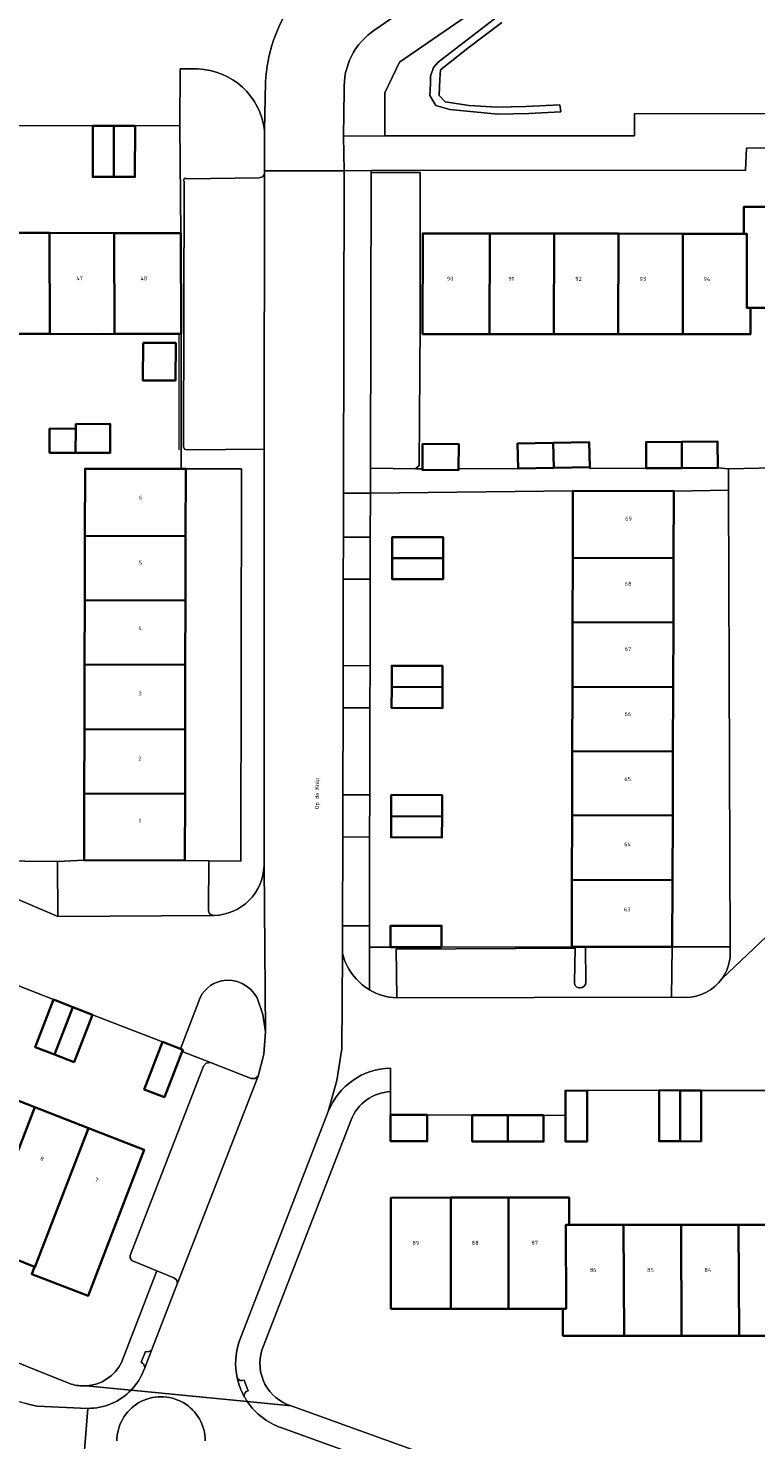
# Model space of a CAD drawing. Header units: metres. Extents: x 197700 to 204338, y 317132 to 325229.
# Tile 320 of 656: x 199456 to 199521, y 319718 to 319843. Entities that reach past the tile are written whole.
import ezdxf
from ezdxf.enums import TextEntityAlignment as Align

# ---------------------------------------------------------------- set-up
doc = ezdxf.new("R2010")
doc.units = ezdxf.units.M
for name, color, linetype, lineweight in [('B-WE-GR-BEPLANTING_CULTUUR_BODEMBEDEKKER-GV', 90, 'Continuous', 18), ('B-WE-GR-BEPLANTING_CULTUUR_HEESTERS-GV', 90, 'Continuous', 18), ('B-WE-IE-TERREINAFSCHEIDING_KUNSTMATIG_HEKWERK-G', 20, 'IE-TERREINAFSCHEIDING-KUNSTMATIG', 18), ('B-WE-OG-BEBOUWING-GV', 7, 'Continuous', 35), ('B-WE-OG-BEBOUWING-T18', 10, 'Continuous', 18), ('B-WE-OG-TERREIN_CULTUURSCHEIDING-GV', 7, 'Continuous', 18), ('B-WE-OG-TERREIN_ERF-GV', 7, 'Continuous', 18), ('B-WE-OG-TOPOGRAFIE-T18', 10, 'Continuous', 18), ('B-WE-VH-VERHARDING_ASFALT-GV', 252, 'Continuous', 18), ('B-WE-VH-VERHARDING_BETONSTRAATSTEEN-GV', 252, 'Continuous', 18), ('B-WE-VH-VERHARDING_OPEN-GV', 252, 'Continuous', 18), ('B-WE-VH-VERHARDING_TEGEL-GV', 252, 'Continuous', 18)]:
    doc.layers.add(name, color=color, linetype=linetype, lineweight=lineweight)
doc.styles.add('NLCS-ISO-M200-T18', font='NLCS-ISO.ttf', dxfattribs={"height": 0.36})
doc.linetypes.add('IE-TERREINAFSCHEIDING-KUNSTMATIG', pattern='A,4,[82,NLCS.SHX,S=0.75,R=90,X=0,Y=0],4,-2', length=10)

msp = doc.modelspace()

# ---------------------------------------------------------------- linework, layer by layer
at = {"layer": 'B-WE-GR-BEPLANTING_CULTUUR_BODEMBEDEKKER-GV'}
for points in [[(199473.466, 319758.835, 0.2638395), (199471.467, 319757.044)], [(199476.631, 319757.324, 0.3363159), (199473.466, 319758.835)]]:
    msp.add_lwpolyline(points, format="xyb", dxfattribs=at)
for points in [[(199469.86, 319752.821), (199470.041, 319752.75), (199469.982, 319752.595), (199472.506, 319751.604), (199476.097, 319750.205), (199476.448, 319750.195), (199476.728, 319750.409), (199477.229, 319752.341), (199477.366, 319754.334), (199477.136, 319755.862), (199476.631, 319757.324)], [(199471.467, 319757.044), (199469.86, 319752.821)]]:
    msp.add_lwpolyline(points, dxfattribs=at)
at = {"layer": 'B-WE-GR-BEPLANTING_CULTUUR_HEESTERS-GV'}
for points in [[(199498.018, 319844.249), (199492.664, 319840.128), (199492.252, 319839.647), (199491.977, 319838.892), (199491.977, 319838.205), (199491.909, 319837.175), (199492.458, 319836.282), (199493.693, 319835.938), (199497.95, 319835.526), (199500.695, 319835.595), (199503.51, 319835.732), (199503.441, 319836.35), (199500.421, 319836.213), (199497.881, 319836.144), (199495.41, 319836.282), (199493.281, 319836.625), (199492.732, 319837.175), (199492.801, 319838.617), (199492.87, 319839.441), (199495.272, 319841.364), (199498.293, 319843.63)], [(199518.512, 319761.18), (199518.51, 319761.864), (199513.381, 319761.841), (199513.302, 319757.389), (199514.531, 319757.372)]]:
    msp.add_lwpolyline(points, dxfattribs=at)
msp.add_lwpolyline([(199458.951, 319769.401), (199447.347, 319769.517), (199458.977, 319764.541)], close=True, dxfattribs=at)
for points in [[(199517.787, 319759.048, 0.1450663), (199518.512, 319761.18)], [(199514.531, 319757.372, 0.2449766), (199517.787, 319759.048)]]:
    msp.add_lwpolyline(points, format="xyb", dxfattribs=at)
at = {"layer": 'B-WE-IE-TERREINAFSCHEIDING_KUNSTMATIG_HEKWERK-G'}
msp.add_lwpolyline([(199469.696, 319816.074), (199469.696, 319805.812)], dxfattribs=at)
at = {"layer": 'B-WE-OG-BEBOUWING-GV'}
for points in [[(199463.95, 319834.485), (199462.079, 319834.487), (199462.075, 319829.977), (199463.946, 319829.975)], [(199465.82, 319834.484), (199463.95, 319834.485), (199463.946, 319829.975), (199465.816, 319829.974)], [(199525.69, 319818.385), (199525.691, 319818.424), (199525.69, 319827.331), (199519.72, 319827.333), (199519.719, 319824.933), (199519.989, 319824.933), (199519.991, 319818.379), (199520.313, 319818.379)], [(199458.281, 319816.078), (199458.259, 319825.014), (199452.583, 319825.023), (199452.589, 319816.098)], [(199458.259, 319825.014), (199458.281, 319816.078), (199462.433, 319816.063), (199463.993, 319816.082), (199463.974, 319825.004)], [(199469.696, 319816.074), (199469.896, 319816.074), (199469.869, 319824.994), (199463.974, 319825.004), (199463.993, 319816.082)], [(199497.2, 319816.057), (199497.219, 319824.965), (199491.299, 319824.973), (199491.28, 319816.067), (199492.126, 319816.066)], [(199502.919, 319824.957), (199497.219, 319824.965), (199497.2, 319816.057), (199502.89, 319816.058)], [(199502.89, 319816.058), (199508.6, 319816.058), (199508.619, 319824.949), (199502.919, 319824.957)], [(199508.619, 319824.949), (199508.6, 319816.058), (199514.3, 319816.058), (199514.319, 319824.941)], [(199519.719, 319824.933), (199514.319, 319824.941), (199514.3, 319816.058), (199520.316, 319816.058), (199520.313, 319818.379), (199519.991, 319818.379), (199519.989, 319824.933)], [(199466.533, 319815.299), (199466.519, 319811.972), (199469.407, 319811.96), (199469.421, 319815.287)], [(199458.263, 319807.703), (199458.254, 319805.568), (199460.567, 319805.558), (199460.576, 319807.693)], [(199460.578, 319808.114), (199460.576, 319807.693), (199460.567, 319805.558), (199463.612, 319805.545), (199463.623, 319808.101)], [(199494.465, 319804.153), (199494.474, 319806.334), (199491.274, 319806.347), (199491.265, 319804.145), (199491.265, 319804.051), (199494.465, 319804.038)], [(199502.848, 319806.442), (199499.677, 319806.371), (199499.726, 319804.164), (199499.726, 319804.159), (199502.897, 319804.23)], [(199502.897, 319804.23), (199506.068, 319804.3), (199506.019, 319806.512), (199502.848, 319806.442)], [(199511.079, 319804.19), (199514.24, 319804.208), (199514.226, 319806.528), (199511.065, 319806.51)], [(199514.24, 319804.208), (199517.401, 319804.227), (199517.387, 319806.547), (199514.226, 319806.528)], [(199469.895, 319804.132), (199461.405, 319804.145), (199461.39, 319798.223), (199470.301, 319798.191), (199470.315, 319804.131)], [(199513.494, 319796.246), (199513.513, 319802.166), (199504.583, 319802.195), (199504.567, 319796.275)], [(199470.301, 319798.191), (199461.39, 319798.223), (199461.375, 319792.522), (199470.287, 319792.492)], [(199488.593, 319796.238), (199493.094, 319796.236), (199493.095, 319798.103), (199488.595, 319798.106)], [(199493.094, 319796.236), (199488.593, 319796.238), (199488.592, 319794.371), (199493.092, 319794.368)], [(199504.552, 319790.575), (199513.475, 319790.546), (199513.494, 319796.246), (199504.567, 319796.275)], [(199461.375, 319792.522), (199461.36, 319786.82), (199470.274, 319786.792), (199470.287, 319792.492)], [(199513.475, 319790.546), (199504.552, 319790.575), (199504.537, 319784.865), (199513.456, 319784.836)], [(199461.36, 319786.82), (199461.345, 319781.119), (199470.26, 319781.083), (199470.274, 319786.792)], [(199488.545, 319784.85), (199493.045, 319784.83), (199493.053, 319786.699), (199488.553, 319786.718)], [(199488.545, 319784.85), (199488.537, 319782.982), (199493.037, 319782.962), (199493.045, 319784.83)], [(199513.456, 319784.836), (199504.537, 319784.865), (199504.522, 319779.175), (199513.437, 319779.146)], [(199461.33, 319775.418), (199470.246, 319775.383), (199470.26, 319781.083), (199461.345, 319781.119)], [(199504.507, 319773.485), (199513.419, 319773.456), (199513.437, 319779.146), (199504.522, 319779.175)], [(199470.232, 319769.484), (199470.246, 319775.383), (199461.33, 319775.418), (199461.314, 319769.506)], [(199493.004, 319773.391), (199493.015, 319775.26), (199488.505, 319775.285), (199488.494, 319773.416)], [(199488.494, 319773.416), (199488.484, 319771.547), (199492.994, 319771.522), (199493.004, 319773.391)], [(199513.419, 319773.456), (199504.507, 319773.485), (199504.492, 319767.765), (199513.4, 319767.743)], [(199505.701, 319761.841), (199513.381, 319761.841), (199513.4, 319767.743), (199504.492, 319767.765), (199504.477, 319761.841), (199504.788, 319761.841)], [(199492.957, 319761.81), (199492.957, 319762.185), (199492.958, 319763.71), (199488.444, 319763.712), (199488.443, 319761.812)], [(199458.596, 319757.182), (199456.97, 319752.986), (199458.7, 319752.315), (199460.326, 319756.511)], [(199462.055, 319755.841), (199460.326, 319756.511), (199458.7, 319752.315), (199460.429, 319751.645)], [(199469.982, 319752.595), (199470.041, 319752.75), (199469.86, 319752.821), (199468.264, 319753.443), (199466.646, 319749.241), (199468.429, 319748.556)], [(199448.636, 319740.358), (199453.411, 319738.51), (199456.939, 319747.662), (199452.17, 319749.519)], [(199505.849, 319749.138), (199503.926, 319749.116), (199503.927, 319746.939), (199503.929, 319744.616), (199505.848, 319744.638)], [(199514.068, 319744.646), (199514.089, 319749.146), (199512.23, 319749.155), (199512.209, 319744.655)], [(199514.068, 319744.646), (199515.927, 319744.638), (199515.948, 319749.138), (199514.089, 319749.146)], [(199461.699, 319745.809), (199456.939, 319747.662), (199453.411, 319738.51), (199452.17, 319735.468), (199456.926, 319733.535), (199456.964, 319733.52)], [(199491.679, 319746.982), (199488.443, 319746.974), (199488.449, 319744.644), (199491.685, 319744.652)], [(199495.68, 319746.965), (199495.672, 319744.635), (199498.827, 319744.624), (199498.835, 319746.954)], [(199501.99, 319746.942), (199498.835, 319746.954), (199498.827, 319744.624), (199501.982, 319744.612)], [(199461.699, 319745.809), (199456.964, 319733.52), (199456.926, 319733.535), (199456.676, 319732.898), (199461.677, 319730.979), (199463.128, 319734.75), (199466.627, 319743.89)], [(199488.479, 319729.834), (199493.783, 319729.833), (199493.779, 319739.658), (199488.473, 319739.654)], [(199498.877, 319729.833), (199498.876, 319739.661), (199493.779, 319739.658), (199493.783, 319729.833)], [(199498.876, 319739.661), (199498.877, 319729.833), (199503.701, 319729.832), (199503.976, 319729.832), (199503.963, 319737.265), (199504.238, 319737.265), (199504.252, 319739.664)], [(199509.054, 319737.264), (199504.238, 319737.265), (199503.963, 319737.265), (199503.976, 319729.832), (199503.701, 319729.832), (199503.703, 319727.432), (199509.121, 319727.433)], [(199509.054, 319737.264), (199509.121, 319727.433), (199514.199, 319727.433), (199514.154, 319737.262)], [(199519.298, 319727.433), (199519.244, 319737.261), (199514.154, 319737.262), (199514.199, 319727.433)], [(199519.244, 319737.261), (199519.298, 319727.433), (199524.386, 319727.433), (199524.344, 319737.259)]]:
    msp.add_lwpolyline(points, close=True, dxfattribs=at)
at = {"layer": 'B-WE-OG-TERREIN_CULTUURSCHEIDING-GV'}
for points in [[(199520.686, 319861.743), (199489.237, 319840.121), (199487.943, 319837.421), (199487.936, 319833.604), (199510.031, 319833.612), (199510.03, 319835.572), (199542.719, 319835.543), (199542.774, 319835.543), (199543.43, 319835.596)], [(199498.293, 319843.63), (199495.272, 319841.364), (199492.87, 319839.441), (199492.801, 319838.617), (199492.732, 319837.175), (199493.281, 319836.625), (199495.41, 319836.282), (199497.881, 319836.144), (199500.421, 319836.213), (199503.441, 319836.35), (199503.51, 319835.732), (199500.695, 319835.595), (199497.95, 319835.526), (199493.693, 319835.938), (199492.458, 319836.282), (199491.909, 319837.175), (199491.977, 319838.205), (199491.977, 319838.892), (199492.252, 319839.647), (199492.664, 319840.128), (199498.018, 319844.249)]]:
    msp.add_lwpolyline(points, dxfattribs=at)
at = {"layer": 'B-WE-OG-TERREIN_ERF-GV'}
for points in [[(199452.583, 319825.023), (199458.259, 319825.014), (199463.974, 319825.004), (199469.869, 319824.994), (199469.794, 319834.526), (199465.82, 319834.484), (199465.816, 319829.974), (199463.946, 319829.975), (199462.075, 319829.977), (199462.079, 319834.487), (199454.383, 319834.506)], [(199542.771, 319832.562), (199519.962, 319832.521), (199519.863, 319830.538), (199491.271, 319830.563), (199486.72, 319830.534), (199486.72, 319830.368), (199491.069, 319830.372), (199491.049, 319816.98), (199490.967, 319804.396), (199490.793, 319804.301), (199490.676, 319804.144), (199491.265, 319804.145), (199491.274, 319806.347), (199494.474, 319806.334), (199494.465, 319804.153), (199499.726, 319804.164), (199499.677, 319806.371), (199502.848, 319806.442), (199506.019, 319806.512), (199506.068, 319804.3), (199506.071, 319804.179), (199511.079, 319804.19), (199511.065, 319806.51), (199514.226, 319806.528), (199517.387, 319806.547), (199517.401, 319804.227), (199518.357, 319804.135), (199523.76, 319804.255)], [(199447.347, 319769.517), (199458.951, 319769.401), (199461.314, 319769.506), (199461.33, 319775.418), (199461.345, 319781.119), (199461.36, 319786.82), (199461.375, 319792.522), (199461.39, 319798.223), (199461.405, 319804.145), (199469.895, 319804.132), (199469.896, 319816.074), (199469.696, 319816.074), (199463.993, 319816.082), (199462.433, 319816.063), (199458.281, 319816.078), (199452.589, 319816.098)], [(199465.421, 319734.629), (199471.877, 319751.286), (199472.128, 319751.569), (199472.506, 319751.604), (199469.982, 319752.595), (199468.429, 319748.556), (199466.646, 319749.241), (199468.264, 319753.443), (199462.055, 319755.841), (199460.429, 319751.645), (199458.7, 319752.315), (199456.97, 319752.986), (199458.596, 319757.182), (199452.558, 319759.539)], [(199522.504, 319749.131), (199515.948, 319749.138), (199515.927, 319744.638), (199514.068, 319744.646), (199512.209, 319744.655), (199512.23, 319749.155), (199505.849, 319749.138), (199505.848, 319744.638), (199503.929, 319744.616), (199503.927, 319746.939), (199501.99, 319746.942), (199501.982, 319744.612), (199498.827, 319744.624), (199495.672, 319744.635), (199495.68, 319746.965), (199491.679, 319746.982), (199491.685, 319744.652), (199488.449, 319744.644), (199488.443, 319746.974), (199488.447, 319749.042)], [(199484.949, 319746.534), (199477.058, 319726.172)], [(199524.386, 319727.433), (199519.298, 319727.433), (199514.199, 319727.433), (199509.121, 319727.433), (199503.703, 319727.432), (199503.701, 319729.832), (199498.877, 319729.833), (199493.783, 319729.833), (199488.479, 319729.834), (199488.473, 319739.654), (199493.779, 319739.658), (199498.876, 319739.661), (199504.252, 319739.664), (199504.238, 319737.265), (199509.054, 319737.264), (199514.154, 319737.262), (199519.244, 319737.261), (199524.344, 319737.259)], [(199467.763, 319733.18), (199465.732, 319733.998)], [(199464.627, 319725.082), (199467.763, 319733.18)], [(199448.008, 319728.02), (199460.181, 319723.162)], [(199479.648, 319721.23), (199549.794, 319695.921)]]:
    msp.add_lwpolyline(points, dxfattribs=at)
for points in [[(199514.319, 319824.941), (199519.719, 319824.933), (199519.72, 319827.333), (199525.69, 319827.331), (199531.39, 319827.33), (199537.09, 319827.329), (199543.013, 319827.327), (199543.011, 319818.397), (199538.011, 319818.399), (199537.091, 319818.406), (199531.491, 319818.392), (199525.69, 319818.385), (199520.313, 319818.379), (199520.316, 319816.058), (199514.3, 319816.058), (199508.6, 319816.058), (199502.89, 319816.058), (199497.2, 319816.057), (199492.126, 319816.066), (199491.28, 319816.067), (199491.299, 319824.973), (199497.219, 319824.965), (199502.919, 319824.957), (199508.619, 319824.949)], [(199469.407, 319811.96), (199466.519, 319811.972), (199466.533, 319815.299), (199469.421, 319815.287)], [(199460.576, 319807.693), (199460.578, 319808.114), (199463.623, 319808.101), (199463.612, 319805.545), (199460.567, 319805.558), (199458.254, 319805.568), (199458.263, 319807.703)], [(199470.246, 319775.383), (199470.232, 319769.484), (199472.368, 319769.464), (199475.198, 319769.438), (199475.233, 319804.148), (199470.315, 319804.131), (199470.301, 319798.191), (199470.287, 319792.492), (199470.274, 319786.792), (199470.26, 319781.083)], [(199504.583, 319802.195), (199486.658, 319801.995), (199486.649, 319798.103), (199486.641, 319794.372), (199486.625, 319786.726), (199486.616, 319782.991), (199486.6, 319775.296), (199486.591, 319771.557), (199486.574, 319763.713), (199486.57, 319761.807), (199488.443, 319761.812), (199488.444, 319763.712), (199492.958, 319763.71), (199492.957, 319762.185), (199492.957, 319761.81), (199504.477, 319761.841), (199504.492, 319767.765), (199504.507, 319773.485), (199504.522, 319779.175), (199504.537, 319784.865), (199504.552, 319790.575), (199504.567, 319796.275)], [(199513.513, 319802.166), (199513.494, 319796.246), (199513.475, 319790.546), (199513.456, 319784.836), (199513.437, 319779.146), (199513.419, 319773.456), (199513.4, 319767.743), (199513.381, 319761.841), (199518.51, 319761.864), (199518.364, 319802.259)], [(199493.094, 319796.236), (199493.092, 319794.368), (199488.592, 319794.371), (199488.593, 319796.238), (199488.595, 319798.106), (199493.095, 319798.103)], [(199493.045, 319784.83), (199493.037, 319782.962), (199488.537, 319782.982), (199488.545, 319784.85), (199488.553, 319786.718), (199493.053, 319786.699)], [(199488.494, 319773.416), (199488.505, 319775.285), (199493.015, 319775.26), (199493.004, 319773.391), (199492.994, 319771.522), (199488.484, 319771.547)], [(199443.88, 319742.199), (199438.919, 319744.119), (199442.463, 319753.298), (199447.419, 319751.369), (199452.17, 319749.519), (199456.939, 319747.662), (199461.699, 319745.809), (199466.627, 319743.89), (199463.128, 319734.75), (199461.677, 319730.979), (199456.676, 319732.898), (199456.926, 319733.535), (199452.17, 319735.468), (199453.411, 319738.51), (199448.636, 319740.358)]]:
    msp.add_lwpolyline(points, close=True, dxfattribs=at)
for points in [[(199488.447, 319749.042, 0.2953067), (199484.949, 319746.534)], [(199465.732, 319733.998, -0.4354777), (199465.421, 319734.629)], [(199477.058, 319726.172, 0.4163844), (199479.648, 319721.23)], [(199461.485, 319723.001, 0.2717855), (199464.627, 319725.082)], [(199460.181, 319723.162, 0.0894962), (199461.485, 319723.001)]]:
    msp.add_lwpolyline(points, format="xyb", dxfattribs=at)
at = {"layer": 'B-WE-VH-VERHARDING_ASFALT-GV'}
for points in [[(199487.051, 319842.98), (199518.287, 319864.475)], [(199477.381, 319838.357), (199477.281, 319834.091), (199477.279, 319830.523), (199484.326, 319830.519), (199484.289, 319833.58)], [(199484.289, 319833.58), (199484.342, 319837.621)], [(199484.326, 319830.519), (199477.279, 319830.523), (199477.279, 319830.226), (199477.263, 319805.881), (199477.24, 319769.034), (199477.366, 319754.334), (199477.229, 319752.341), (199476.728, 319750.409), (199469.693, 319732.38), (199469.578, 319732.082), (199467.31, 319726.223), (199466.678, 319724.591), (199466.553, 319724.267)], [(199475.044, 319726.919), (199482.931, 319747.282), (199483.684, 319750.013), (199484.12, 319752.814), (199484.194, 319761.247), (199484.199, 319763.714), (199484.214, 319771.571), (199484.221, 319775.309), (199484.235, 319783.001), (199484.243, 319786.736), (199484.257, 319794.374), (199484.264, 319798.103), (199484.272, 319801.995), (199484.326, 319830.519)], [(199465.481, 319722.636), (199475.76, 319721.616)], [(199475.76, 319721.616), (199465.481, 319722.636)], [(199461.084, 319713.985), (199461.646, 319721.014), (199457.164, 319721.223), (199456.607, 319721.328), (199456.059, 319721.472)], [(199461.646, 319721.014), (199461.084, 319713.985)], [(199564.407, 319688.359), (199553.447, 319692.318), (199548.747, 319694.016), (199538.111, 319697.858), (199531.661, 319700.188), (199478.736, 319719.307)]]:
    msp.add_lwpolyline(points, dxfattribs=at)
for points in [[(199479.787, 319845.426, 0.1394566), (199477.381, 319838.357)], [(199484.342, 319837.621, -0.2661041), (199487.051, 319842.98)], [(199474.866, 319723.706, -0.1357133), (199475.044, 319726.919)], [(199466.553, 319724.267, -0.0926465), (199465.481, 319722.636)], [(199475.496, 319722.044, -0.0737555), (199474.866, 319723.706)], [(199465.481, 319722.636, -0.2045648), (199461.646, 319721.014)], [(199464.211, 319718.128, -1.0001277), (199472.044, 319718.128)], [(199475.76, 319721.616, -0.0198039), (199475.496, 319722.044)], [(199478.736, 319719.307, -0.1600796), (199475.76, 319721.616)]]:
    msp.add_lwpolyline(points, format="xyb", dxfattribs=at)
at = {"layer": 'B-WE-VH-VERHARDING_BETONSTRAATSTEEN-GV'}
for points in [[(199477.381, 319838.357, -0.1394566), (199479.787, 319845.426)], [(199471.353, 319839.522, -0.3716008), (199477.281, 319834.091)], [(199470.402, 319829.787, 1.039968), (199470.16, 319829.587)], [(199477.24, 319769.034, -0.4011778), (199472.81, 319764.63)], [(199472.779, 319764.63, -0.4224651), (199472.328, 319765.121)], [(199486.568, 319758.057, -0.1995797), (199484.194, 319761.247)], [(199518.512, 319761.18, -0.1450663), (199517.787, 319759.048)], [(199471.467, 319757.044, -0.2638395), (199473.466, 319758.835)], [(199473.466, 319758.835, -0.3363159), (199476.631, 319757.324)], [(199505.22, 319758.218, -0.4588781), (199504.72, 319758.727)], [(199505.738, 319758.715, -0.4108451), (199505.22, 319758.218)], [(199517.787, 319759.048, -0.2449766), (199514.531, 319757.372)], [(199488.986, 319757.332, -0.1236957), (199486.568, 319758.057)], [(199482.931, 319747.282, -0.3044849), (199488.429, 319751.113)], [(199465.421, 319734.629, 0.4354777), (199465.732, 319733.998)], [(199472.044, 319718.128, 1.0001277), (199464.211, 319718.128)]]:
    msp.add_lwpolyline(points, format="xyb", dxfattribs=at)
for points in [[(199409.628, 319844.045), (199409.628, 319841.049), (199409.629, 319837.039), (199418.215, 319836.945), (199418.215, 319836.952), (199418.415, 319836.951), (199422.181, 319836.94), (199424.05, 319836.941), (199425.92, 319836.943), (199433.575, 319836.954), (199435.445, 319836.956), (199437.315, 319836.957), (199444.971, 319836.97), (199446.904, 319836.977), (199446.908, 319834.537), (199450.647, 319834.519), (199452.515, 319834.512), (199454.383, 319834.506), (199462.079, 319834.487), (199463.95, 319834.485), (199465.82, 319834.484), (199469.794, 319834.526), (199469.822, 319839.533), (199471.353, 319839.522)], [(199477.281, 319834.091), (199477.381, 319838.357)], [(199470.16, 319829.587), (199470.114, 319806.088), (199470.211, 319805.888), (199470.422, 319805.819), (199477.263, 319805.881), (199477.279, 319830.226), (199477.106, 319829.984), (199476.823, 319829.896), (199470.402, 319829.787)], [(199472.81, 319764.63), (199472.779, 319764.63), (199458.977, 319764.541), (199447.347, 319769.517), (199447.323, 319773.615), (199447.335, 319775.478), (199447.346, 319777.34), (199447.366, 319785.052), (199447.372, 319786.92), (199447.379, 319788.789), (199447.41, 319796.398), (199447.418, 319798.279), (199447.444, 319804.169), (199447.441, 319808.221), (199419.976, 319808.129)], [(199523.76, 319804.255), (199518.357, 319804.135), (199518.364, 319802.259), (199518.51, 319761.864), (199518.512, 319761.18)], [(199461.314, 319769.506), (199458.951, 319769.401), (199458.977, 319764.541), (199472.779, 319764.63)], [(199472.328, 319765.121), (199472.368, 319769.464), (199470.232, 319769.484), (199461.314, 319769.506)], [(199476.631, 319757.324), (199477.136, 319755.862), (199477.366, 319754.334), (199477.24, 319769.034)], [(199526.712, 319767.469), (199517.787, 319759.048)], [(199517.787, 319759.048), (199526.712, 319767.469)], [(199446.323, 319762.596), (199446.128, 319762.06), (199449.092, 319760.884), (199450.825, 319760.212), (199452.558, 319759.539), (199458.596, 319757.182), (199460.326, 319756.511), (199462.055, 319755.841), (199468.264, 319753.443), (199469.86, 319752.821), (199471.467, 319757.044)], [(199484.194, 319761.247), (199484.12, 319752.814), (199483.684, 319750.013), (199482.931, 319747.282)], [(199504.72, 319758.727), (199504.786, 319761.737), (199488.927, 319761.655), (199488.986, 319757.332), (199513.302, 319757.389), (199513.381, 319761.841)], [(199513.381, 319761.841), (199505.701, 319761.841), (199505.738, 319758.715)], [(199514.531, 319757.372), (199513.302, 319757.389), (199488.986, 319757.332)], [(199465.732, 319733.998), (199467.763, 319733.18), (199469.267, 319732.574), (199469.499, 319732.376), (199469.578, 319732.082), (199469.693, 319732.38), (199476.728, 319750.409), (199476.448, 319750.195), (199476.097, 319750.205), (199472.506, 319751.604), (199472.128, 319751.569), (199471.877, 319751.286), (199465.421, 319734.629)], [(199488.429, 319751.113), (199488.447, 319749.042), (199488.443, 319746.974), (199491.679, 319746.982), (199495.68, 319746.965), (199498.835, 319746.954)], [(199498.835, 319746.954), (199501.99, 319746.942), (199503.927, 319746.939), (199503.926, 319749.116), (199505.849, 319749.138), (199512.23, 319749.155), (199514.089, 319749.146), (199515.948, 319749.138), (199522.504, 319749.131)]]:
    msp.add_lwpolyline(points, dxfattribs=at)
for points in [[(199486.658, 319801.995), (199486.662, 319804.196), (199486.72, 319830.368), (199486.72, 319830.534), (199484.326, 319830.519), (199484.272, 319801.995)], [(199486.662, 319804.196), (199490.676, 319804.144), (199490.793, 319804.301), (199490.967, 319804.396), (199491.049, 319816.98), (199491.069, 319830.372), (199486.72, 319830.368)], [(199484.264, 319798.103), (199486.649, 319798.103), (199486.658, 319801.995), (199484.272, 319801.995)], [(199484.243, 319786.736), (199486.625, 319786.726), (199486.641, 319794.372), (199484.257, 319794.374)], [(199484.221, 319775.309), (199486.6, 319775.296), (199486.616, 319782.991), (199484.235, 319783.001)], [(199484.214, 319771.571), (199484.199, 319763.714), (199486.574, 319763.713), (199486.591, 319771.557)]]:
    msp.add_lwpolyline(points, close=True, dxfattribs=at)
at = {"layer": 'B-WE-VH-VERHARDING_OPEN-GV'}
msp.add_lwpolyline([(199517.401, 319804.227), (199514.24, 319804.208), (199511.079, 319804.19), (199506.071, 319804.179), (199506.068, 319804.3), (199502.897, 319804.23), (199499.726, 319804.159), (199499.726, 319804.164), (199494.465, 319804.153), (199494.465, 319804.038), (199491.265, 319804.051), (199491.265, 319804.145), (199490.676, 319804.144), (199486.662, 319804.196), (199486.658, 319801.995), (199504.583, 319802.195), (199513.513, 319802.166), (199518.364, 319802.259), (199518.357, 319804.135)], close=True, dxfattribs=at)
at = {"layer": 'B-WE-VH-VERHARDING_TEGEL-GV'}
for points in [[(199518.287, 319864.475), (199487.051, 319842.98)], [(199487.936, 319833.604), (199487.943, 319837.421), (199489.237, 319840.121), (199520.686, 319861.743)], [(199471.353, 319839.522), (199469.822, 319839.533), (199469.794, 319834.526), (199469.869, 319824.994), (199469.896, 319816.074)], [(199484.342, 319837.621), (199484.289, 319833.58), (199487.936, 319833.604)], [(199470.402, 319829.787), (199476.823, 319829.896), (199477.106, 319829.984), (199477.279, 319830.226), (199477.279, 319830.523), (199477.281, 319834.091)], [(199477.24, 319769.034), (199477.263, 319805.881), (199470.422, 319805.819), (199470.211, 319805.888), (199470.114, 319806.088), (199470.16, 319829.587)], [(199469.896, 319816.074), (199469.895, 319804.132), (199470.315, 319804.131), (199475.233, 319804.148), (199475.198, 319769.438), (199472.368, 319769.464), (199472.328, 319765.121)], [(199472.779, 319764.63), (199472.81, 319764.63)], [(199486.568, 319758.057), (199486.57, 319761.807), (199486.574, 319763.713), (199484.199, 319763.714), (199484.194, 319761.247)], [(199504.786, 319761.737), (199504.788, 319761.841), (199504.477, 319761.841), (199492.957, 319761.81), (199488.443, 319761.812), (199486.57, 319761.807), (199486.568, 319758.057)], [(199488.986, 319757.332), (199488.927, 319761.655), (199504.786, 319761.737)], [(199505.738, 319758.715), (199505.701, 319761.841), (199504.788, 319761.841), (199504.786, 319761.737), (199504.72, 319758.727)], [(199488.447, 319749.042), (199488.429, 319751.113)], [(199482.931, 319747.282), (199475.044, 319726.919)], [(199477.058, 319726.172), (199484.949, 319746.534)], [(199467.31, 319726.223), (199469.578, 319732.082), (199469.499, 319732.376), (199469.267, 319732.574), (199467.763, 319733.18), (199464.627, 319725.082)], [(199460.181, 319723.162), (199448.008, 319728.02), (199447.935, 319727.833), (199447.697, 319727.222), (199447.277, 319726.143)], [(199466.353, 319725.091), (199466.739, 319726.05)], [(199466.739, 319726.05), (199466.353, 319725.091)], [(199466.678, 319724.591), (199467.31, 319726.223)], [(199448.936, 319724.143), (199449.72, 319724.078), (199450.465, 319723.821), (199455.115, 319721.818), (199455.581, 319721.63), (199456.059, 319721.472), (199456.607, 319721.328), (199457.164, 319721.223), (199461.646, 319721.014)], [(199466.553, 319724.267), (199466.678, 319724.591)], [(199475.477, 319723.512), (199475.83, 319722.579)], [(199475.83, 319722.579), (199475.477, 319723.512)], [(199461.485, 319723.001), (199465.481, 319722.636)], [(199465.481, 319722.636), (199461.485, 319723.001)], [(199475.76, 319721.616), (199479.648, 319721.23)], [(199549.227, 319694.314), (199549.794, 319695.921), (199479.648, 319721.23), (199475.76, 319721.616)], [(199478.736, 319719.307), (199531.661, 319700.188)]]:
    msp.add_lwpolyline(points, dxfattribs=at)
for points in [[(199487.051, 319842.98, 0.2661041), (199484.342, 319837.621)], [(199477.281, 319834.091, 0.3716008), (199471.353, 319839.522)], [(199470.16, 319829.587, -1.039968), (199470.402, 319829.787)], [(199472.81, 319764.63, 0.4011778), (199477.24, 319769.034)], [(199472.328, 319765.121, 0.4224651), (199472.779, 319764.63)], [(199484.194, 319761.247, 0.1995797), (199486.568, 319758.057)], [(199504.72, 319758.727, 0.4588781), (199505.22, 319758.218)], [(199505.22, 319758.218, 0.4108451), (199505.738, 319758.715)], [(199486.568, 319758.057, 0.1236957), (199488.986, 319757.332)], [(199488.429, 319751.113, 0.3044849), (199482.931, 319747.282)], [(199484.949, 319746.534, -0.2953067), (199488.447, 319749.042)], [(199466.739, 319726.05, 0.3562453), (199467.31, 319726.223)], [(199467.31, 319726.223, -0.3562453), (199466.739, 319726.05)], [(199475.044, 319726.919, 0.1357133), (199474.866, 319723.706)], [(199479.648, 319721.23, -0.4163844), (199477.058, 319726.172)], [(199464.627, 319725.082, -0.2717855), (199461.485, 319723.001)], [(199466.678, 319724.591, 0.3512184), (199466.353, 319725.091)], [(199466.353, 319725.091, -0.3512184), (199466.678, 319724.591)], [(199465.481, 319722.636, 0.0926465), (199466.553, 319724.267)], [(199474.866, 319723.706, 0.400068), (199475.477, 319723.512)], [(199475.477, 319723.512, -0.400068), (199474.866, 319723.706)], [(199474.866, 319723.706, 0.0737555), (199475.496, 319722.044)], [(199461.485, 319723.001, -0.0894962), (199460.181, 319723.162)], [(199461.646, 319721.014, 0.2045648), (199465.481, 319722.636)], [(199475.83, 319722.579, 0.385378), (199475.496, 319722.044)], [(199475.496, 319722.044, -0.385378), (199475.83, 319722.579)], [(199475.496, 319722.044, 0.0198039), (199475.76, 319721.616)], [(199475.76, 319721.616, 0.1600796), (199478.736, 319719.307)]]:
    msp.add_lwpolyline(points, format="xyb", dxfattribs=at)
for points in [[(199542.719, 319835.543), (199510.03, 319835.572), (199510.031, 319833.612), (199487.936, 319833.604), (199484.289, 319833.58), (199484.326, 319830.519), (199486.72, 319830.534), (199491.271, 319830.563), (199519.863, 319830.538), (199519.962, 319832.521), (199542.771, 319832.562), (199542.763, 319833.334)], [(199486.649, 319798.103), (199484.264, 319798.103), (199484.257, 319794.374), (199486.641, 319794.372)], [(199486.625, 319786.726), (199484.243, 319786.736), (199484.235, 319783.001), (199486.616, 319782.991)], [(199486.6, 319775.296), (199484.221, 319775.309), (199484.214, 319771.571), (199486.591, 319771.557)]]:
    msp.add_lwpolyline(points, close=True, dxfattribs=at)

# ---------------------------------------------------------------- texts
at = {"layer": 'B-WE-OG-BEBOUWING-T18', "style": 'NLCS-ISO-M200-T18'}
for s, rotation, p in [('47', 359.9, (199460.919, 319821.009)), ('48', 359.9, (199466.599, 319821)), ('6', 359.9, (199466.309, 319801.597)), ('69', 359.9, (199509.505, 319799.733)), ('5', 359.9, (199466.295, 319795.83)), ('68', 359.9, (199509.486, 319793.973)), ('4', 359.9, (199466.281, 319790.055)), ('67', 359.9, (199509.467, 319788.212)), ('3', 359.9, (199466.268, 319784.281)), ('66', 359.9, (199509.448, 319782.444)), ('2', 359.9, (199466.254, 319778.506)), ('65', 359.9, (199509.429, 319776.69)), ('1', 359.9, (199466.24, 319773.012)), ('64', 359.9, (199509.411, 319770.93)), ('63', 359.9, (199509.392, 319765.169)), ('8', 338.8, (199457.598, 319743.113)), ('7', 338.8, (199462.431, 319741.231))]:
    msp.add_text(s, height=0.36, rotation=rotation, dxfattribs=at).set_placement(p, align=Align.MIDDLE)
for s, p in [('90', (199493.713, 319820.97)), ('91', (199499.116, 319820.962)), ('92', (199505.081, 319820.954)), ('93', (199510.765, 319820.946)), ('94', (199516.449, 319820.938)), ('89', (199490.683, 319735.656)), ('88', (199495.943, 319735.659)), ('87', (199501.202, 319735.662)), ('86', (199506.366, 319733.265)), ('85', (199511.449, 319733.263)), ('84', (199516.538, 319733.262))]:
    msp.add_text(s, height=0.36, dxfattribs=at).set_placement(p, align=Align.MIDDLE)
at = {"layer": 'B-WE-OG-TOPOGRAFIE-T18', "style": 'NLCS-ISO-M200-T18'}
msp.add_text('Op de Knip', height=0.36, rotation=89.8, dxfattribs=at).set_placement((199481.982, 319775.404), align=Align.MIDDLE)

doc.saveas('drawing.dxf')
